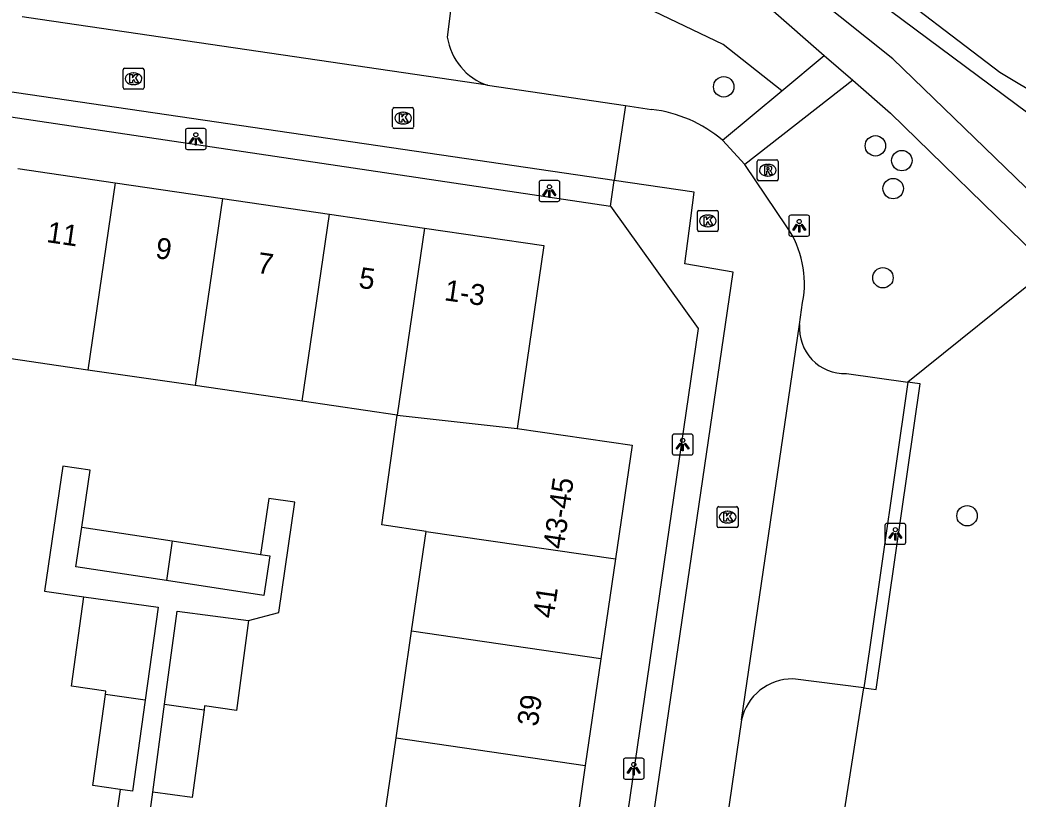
# Model space of a CAD drawing. Extents: x 161087 to 161922, y 382574 to 383873.
# Drawn here: x 161812.34 to 161860.09, y 383419.47 to 383456.75 of the extents above; entities that cross this region are included whole.
import ezdxf

# ---------------------------------------------------------------- set-up
doc = ezdxf.new("R2010")
doc.units = 0
for name, color, linetype in [('IMGEO_Boom', 7, 'Continuous'), ('IMGEO_Gemengd_bos', 7, 'Continuous'), ('IMGEO_Groenvoorziening', 7, 'Continuous'), ('IMGEO_Haag', 7, 'Continuous'), ('IMGEO_Kolk', 7, 'Continuous'), ('IMGEO_Lichtpunt', 7, 'Continuous'), ('IMGEO_Pand', 7, 'Continuous'), ('IMGEO_Pand_nummerreeks', 7, 'Continuous'), ('IMGEO_Parkeervlak_open', 7, 'Continuous'), ('IMGEO_Rijbaan_lokaal_open', 7, 'Continuous'), ('IMGEO_Rioolput', 7, 'Continuous'), ('IMGEO_Voetpad_halfverhard', 7, 'Continuous'), ('IMGEO_Voetpad_open', 7, 'Continuous'), ('IMGEO_Waterloop', 7, 'Continuous')]:
    doc.layers.add(name, color=color, linetype=linetype)

msp = doc.modelspace()

# ---------------------------------------------------------------- linework, layer by layer
at = {"layer": 'IMGEO_Boom'}
for centre in [(161846.008, 383453.549), (161853.265, 383450.723), (161854.531, 383450.017), (161854.117, 383448.678), (161853.625, 383444.411), (161857.652, 383433.024)]:
    msp.add_circle(centre, 0.489, dxfattribs=at)
at = {"layer": 'IMGEO_Gemengd_bos'}
for points in [[(161861.56, 383444.843), (161854.818, 383439.419)], [(161859.303, 383400.199), (161851.352, 383401.132), (161850.258, 383402.384), (161849.633, 383405.199), (161852.715, 383424.795)]]:
    msp.add_lwpolyline(points, dxfattribs=at)
at = {"layer": 'IMGEO_Groenvoorziening'}
for points in [[(161864.89, 383447.834), (161862.985, 383450.484), (161853.353, 383457.639), (161850.569, 383459.708), (161844.442, 383463.241), (161837.969, 383466.091), (161831.88, 383467.399), (161819.377, 383469.599), (161806.771, 383471.829), (161794.364, 383475.005)], [(161848.786, 383453.352), (161845.988, 383455.576), (161840.118, 383458.397), (161833.22, 383459.487)]]:
    msp.add_lwpolyline(points, dxfattribs=at)
at = {"layer": 'IMGEO_Haag'}
msp.add_lwpolyline([(161852.715, 383424.795), (161853.062, 383424.745), (161853.309, 383424.71), (161855.412, 383439.334), (161855.153, 383439.371), (161854.818, 383439.419)], dxfattribs=at)
at = {"layer": 'IMGEO_Kolk'}
for p, q in [((161817.27, 383453.507), (161817.27, 383454.359)), ((161817.345, 383454.433), (161818.197, 383454.433)), ((161817.758, 383454.213), (161817.783, 383454.213)), ((161818.271, 383454.359), (161818.271, 383453.507)), ((161817.781, 383453.653), (161817.756, 383453.653)), ((161818.197, 383453.433), (161817.345, 383453.433)), ((161830.168, 383451.625), (161830.168, 383452.477)), ((161830.243, 383452.551), (161831.095, 383452.551)), ((161830.656, 383452.331), (161830.681, 383452.331)), ((161831.169, 383452.477), (161831.169, 383451.625)), ((161830.679, 383451.771), (161830.654, 383451.771)), ((161831.095, 383451.551), (161830.243, 383451.551)), ((161844.747, 383446.706), (161844.747, 383447.558)), ((161844.822, 383447.632), (161845.674, 383447.632)), ((161845.748, 383447.558), (161845.748, 383446.706)), ((161845.235, 383447.412), (161845.26, 383447.412)), ((161845.674, 383446.632), (161844.822, 383446.632)), ((161845.258, 383446.852), (161845.233, 383446.852)), ((161845.695, 383432.533), (161845.695, 383433.385)), ((161845.77, 383433.459), (161846.622, 383433.459)), ((161846.183, 383433.239), (161846.208, 383433.239)), ((161846.696, 383433.385), (161846.696, 383432.533)), ((161846.206, 383432.679), (161846.181, 383432.679)), ((161846.622, 383432.459), (161845.77, 383432.459))]:
    msp.add_line(p, q, dxfattribs=at)
for points in [[(161817.27, 383453.507), (161817.27, 383454.359)], [(161817.345, 383454.433), (161818.197, 383454.433)], [(161817.591, 383454.133), (161817.714, 383454.133), (161817.714, 383453.982), (161817.844, 383454.133), (161818.008, 383454.133), (161817.862, 383453.982), (161818.015, 383453.733), (161817.863, 383453.733), (161817.778, 383453.897), (161817.714, 383453.83), (161817.714, 383453.733), (161817.591, 383453.733), (161817.591, 383454.133)], [(161818.271, 383454.359), (161818.271, 383453.507)], [(161818.197, 383453.433), (161817.345, 383453.433)], [(161830.168, 383451.625), (161830.168, 383452.477)], [(161830.243, 383452.551), (161831.095, 383452.551)], [(161830.489, 383452.251), (161830.612, 383452.251), (161830.612, 383452.1), (161830.742, 383452.251), (161830.906, 383452.251), (161830.76, 383452.1), (161830.913, 383451.851), (161830.761, 383451.851), (161830.676, 383452.015), (161830.612, 383451.948), (161830.612, 383451.851), (161830.489, 383451.851), (161830.489, 383452.251)], [(161831.169, 383452.477), (161831.169, 383451.625)], [(161831.095, 383451.551), (161830.243, 383451.551)], [(161844.747, 383446.706), (161844.747, 383447.558)], [(161844.822, 383447.632), (161845.674, 383447.632)], [(161845.748, 383447.558), (161845.748, 383446.706)], [(161845.068, 383447.332), (161845.191, 383447.332), (161845.191, 383447.181), (161845.321, 383447.332), (161845.485, 383447.332), (161845.339, 383447.181), (161845.492, 383446.932), (161845.34, 383446.932), (161845.255, 383447.096), (161845.191, 383447.029), (161845.191, 383446.932), (161845.068, 383446.932), (161845.068, 383447.332)], [(161845.674, 383446.632), (161844.822, 383446.632)], [(161845.695, 383432.533), (161845.695, 383433.385)], [(161845.77, 383433.459), (161846.622, 383433.459)], [(161846.016, 383433.159), (161846.139, 383433.159), (161846.139, 383433.008), (161846.269, 383433.159), (161846.433, 383433.159), (161846.287, 383433.008), (161846.44, 383432.759), (161846.288, 383432.759), (161846.203, 383432.923), (161846.139, 383432.856), (161846.139, 383432.759), (161846.016, 383432.759), (161846.016, 383433.159)], [(161846.696, 383433.385), (161846.696, 383432.533)], [(161846.622, 383432.459), (161845.77, 383432.459)]]:
    msp.add_lwpolyline(points, dxfattribs=at)
for centre, start, end in [((161817.347, 383454.357), 91.552, 178.448), ((161817.347, 383454.357), 91.552, 178.448), ((161818.195, 383454.357), 1.552, 88.448), ((161818.195, 383454.357), 1.552, 88.448), ((161817.347, 383453.509), 181.552, 268.448), ((161817.347, 383453.509), 181.552, 268.448), ((161818.195, 383453.509), 271.552, 358.448), ((161818.195, 383453.509), 271.552, 358.448), ((161830.245, 383452.475), 91.552, 178.448), ((161830.245, 383452.475), 91.552, 178.448), ((161831.093, 383452.475), 1.552, 88.448), ((161831.093, 383452.475), 1.552, 88.448), ((161830.245, 383451.627), 181.552, 268.448), ((161830.245, 383451.627), 181.552, 268.448), ((161831.093, 383451.627), 271.552, 358.448), ((161831.093, 383451.627), 271.552, 358.448), ((161844.824, 383447.556), 91.552, 178.448), ((161844.824, 383447.556), 91.552, 178.448), ((161845.672, 383447.556), 1.552, 88.448), ((161845.672, 383447.556), 1.552, 88.448), ((161844.824, 383446.708), 181.552, 268.448), ((161844.824, 383446.708), 181.552, 268.448), ((161845.672, 383446.708), 271.552, 358.448), ((161845.672, 383446.708), 271.552, 358.448), ((161845.772, 383433.383), 91.552, 178.448), ((161845.772, 383433.383), 91.552, 178.448), ((161846.62, 383433.383), 1.552, 88.448), ((161846.62, 383433.383), 1.552, 88.448), ((161845.772, 383432.535), 181.552, 268.448), ((161845.772, 383432.535), 181.552, 268.448), ((161846.62, 383432.535), 271.552, 358.448), ((161846.62, 383432.535), 271.552, 358.448)]:
    msp.add_arc(centre, 0.0765, start, end, dxfattribs=at)
for centre, major_axis, ratio, start_param, end_param in [((161817.757, 383453.933), (-0.387, 0.002), 0.722429, 4.712389, 7.853982), ((161817.782, 383453.933), (-0.39, 0.002), 0.717154, 1.570796, 4.712389), ((161830.655, 383452.051), (-0.387, 0.002), 0.722429, 4.712389, 7.853982), ((161830.68, 383452.051), (-0.39, 0.002), 0.717154, 1.570796, 4.712389), ((161845.234, 383447.132), (-0.387, 0.002), 0.722429, 4.712389, 7.853982), ((161845.259, 383447.132), (-0.39, 0.002), 0.717154, 1.570796, 4.712389), ((161846.182, 383432.959), (-0.387, 0.002), 0.722429, 4.712389, 7.853982), ((161846.207, 383432.959), (-0.39, 0.002), 0.717154, 1.570796, 4.712389)]:
    msp.add_ellipse(centre, major_axis=major_axis, ratio=ratio, start_param=start_param, end_param=end_param, dxfattribs=at)
at = {"layer": 'IMGEO_Lichtpunt'}
for p, q in [((161820.251, 383451.456), (161820.251, 383450.649)), ((161820.251, 383451.456), (161820.251, 383450.649)), ((161821.153, 383451.551), (161820.345, 383451.551)), ((161821.153, 383451.551), (161820.345, 383451.551)), ((161821.247, 383450.649), (161821.247, 383451.456)), ((161821.247, 383450.649), (161821.247, 383451.456)), ((161820.345, 383450.555), (161821.153, 383450.555)), ((161820.345, 383450.555), (161821.153, 383450.555)), ((161837.17, 383448.964), (161837.17, 383448.157)), ((161837.17, 383448.964), (161837.17, 383448.157)), ((161838.072, 383449.059), (161837.264, 383449.059)), ((161838.072, 383449.059), (161837.264, 383449.059)), ((161838.166, 383448.157), (161838.166, 383448.964)), ((161838.166, 383448.157), (161838.166, 383448.964)), ((161837.264, 383448.063), (161838.072, 383448.063)), ((161837.264, 383448.063), (161838.072, 383448.063)), ((161849.121, 383447.305), (161849.121, 383446.498)), ((161849.121, 383447.305), (161849.121, 383446.498)), ((161850.023, 383447.4), (161849.215, 383447.4)), ((161850.023, 383447.4), (161849.215, 383447.4)), ((161850.117, 383446.498), (161850.117, 383447.305)), ((161850.117, 383446.498), (161850.117, 383447.305)), ((161849.215, 383446.404), (161850.023, 383446.404)), ((161849.215, 383446.404), (161850.023, 383446.404)), ((161844.446, 383436.931), (161843.638, 383436.931)), ((161844.446, 383436.931), (161843.638, 383436.931)), ((161843.544, 383436.836), (161843.544, 383436.029)), ((161843.544, 383436.836), (161843.544, 383436.029)), ((161844.54, 383436.029), (161844.54, 383436.836)), ((161844.54, 383436.029), (161844.54, 383436.836)), ((161843.638, 383435.935), (161844.446, 383435.935)), ((161843.638, 383435.935), (161844.446, 383435.935)), ((161854.626, 383432.657), (161853.818, 383432.657)), ((161854.626, 383432.657), (161853.818, 383432.657)), ((161853.724, 383432.562), (161853.724, 383431.755)), ((161853.724, 383432.562), (161853.724, 383431.755)), ((161854.72, 383431.755), (161854.72, 383432.562)), ((161854.72, 383431.755), (161854.72, 383432.562)), ((161853.818, 383431.661), (161854.626, 383431.661)), ((161853.818, 383431.661), (161854.626, 383431.661)), ((161841.206, 383421.326), (161841.206, 383420.519)), ((161841.206, 383421.326), (161841.206, 383420.519)), ((161842.108, 383421.421), (161841.3, 383421.421)), ((161842.108, 383421.421), (161841.3, 383421.421)), ((161842.202, 383420.519), (161842.202, 383421.326)), ((161842.202, 383420.519), (161842.202, 383421.326)), ((161841.3, 383420.425), (161842.108, 383420.425)), ((161841.3, 383420.425), (161842.108, 383420.425))]:
    msp.add_line(p, q, dxfattribs=at)
for points in [[(161820.625, 383451.12), (161820.664, 383451.092), (161820.476, 383450.83), (161820.438, 383450.857), (161820.625, 383451.12)], [(161820.727, 383451.072), (161820.774, 383451.072), (161820.774, 383450.75), (161820.727, 383450.75), (161820.727, 383451.072)], [(161820.837, 383451.092), (161820.875, 383451.119), (161821.062, 383450.857), (161821.023, 383450.829), (161820.837, 383451.092)], [(161837.544, 383448.628), (161837.583, 383448.6), (161837.395, 383448.338), (161837.357, 383448.365), (161837.544, 383448.628)], [(161837.646, 383448.58), (161837.693, 383448.58), (161837.693, 383448.258), (161837.646, 383448.258), (161837.646, 383448.58)], [(161837.756, 383448.6), (161837.794, 383448.627), (161837.981, 383448.365), (161837.942, 383448.337), (161837.756, 383448.6)], [(161849.495, 383446.969), (161849.534, 383446.941), (161849.346, 383446.679), (161849.308, 383446.706), (161849.495, 383446.969)], [(161849.707, 383446.941), (161849.745, 383446.968), (161849.932, 383446.706), (161849.893, 383446.678), (161849.707, 383446.941)], [(161849.597, 383446.921), (161849.644, 383446.921), (161849.644, 383446.599), (161849.597, 383446.599), (161849.597, 383446.921)], [(161843.918, 383436.5), (161843.957, 383436.472), (161843.769, 383436.21), (161843.731, 383436.237), (161843.918, 383436.5)], [(161844.02, 383436.452), (161844.067, 383436.452), (161844.067, 383436.13), (161844.02, 383436.13), (161844.02, 383436.452)], [(161844.13, 383436.472), (161844.168, 383436.499), (161844.355, 383436.237), (161844.316, 383436.209), (161844.13, 383436.472)], [(161854.098, 383432.226), (161854.137, 383432.198), (161853.949, 383431.936), (161853.911, 383431.963), (161854.098, 383432.226)], [(161854.2, 383432.178), (161854.247, 383432.178), (161854.247, 383431.856), (161854.2, 383431.856), (161854.2, 383432.178)], [(161854.31, 383432.198), (161854.348, 383432.225), (161854.535, 383431.963), (161854.496, 383431.935), (161854.31, 383432.198)], [(161841.58, 383420.99), (161841.619, 383420.962), (161841.431, 383420.7), (161841.393, 383420.727), (161841.58, 383420.99)], [(161841.682, 383420.942), (161841.729, 383420.942), (161841.729, 383420.62), (161841.682, 383420.62), (161841.682, 383420.942)], [(161841.792, 383420.962), (161841.83, 383420.989), (161842.017, 383420.727), (161841.978, 383420.699), (161841.792, 383420.962)]]:
    msp.add_lwpolyline(points, dxfattribs=at)
for centre in [(161820.75, 383451.254), (161837.669, 383448.762), (161849.62, 383447.103), (161844.043, 383436.634), (161854.223, 383432.36), (161841.705, 383421.124)]:
    msp.add_circle(centre, 0.0994, dxfattribs=at)
for centre, start, end in [((161820.345, 383451.456), 90, 180), ((161820.345, 383451.456), 90, 180), ((161821.153, 383451.456), 0, 90), ((161821.153, 383451.456), 0, 90), ((161820.345, 383450.649), 180, 270), ((161820.345, 383450.649), 180, 270), ((161821.153, 383450.649), 270, 0), ((161821.153, 383450.649), 270, 360), ((161837.264, 383448.964), 90, 180), ((161837.264, 383448.964), 90, 180), ((161838.072, 383448.964), 0, 90), ((161838.072, 383448.964), 0, 90), ((161837.264, 383448.157), 180, 270), ((161837.264, 383448.157), 180, 270), ((161838.072, 383448.157), 270, 0), ((161838.072, 383448.157), 270, 360), ((161849.215, 383447.305), 90, 180), ((161849.215, 383447.305), 90, 180), ((161850.023, 383447.305), 0, 90), ((161850.023, 383447.305), 0, 90), ((161849.215, 383446.498), 180, 270), ((161849.215, 383446.498), 180, 270), ((161850.023, 383446.498), 270, 0), ((161850.023, 383446.498), 270, 360), ((161843.638, 383436.836), 90, 180), ((161843.638, 383436.836), 90, 180), ((161844.446, 383436.836), 0, 90), ((161844.446, 383436.836), 0, 90), ((161843.638, 383436.029), 180, 270), ((161843.638, 383436.029), 180, 270), ((161844.446, 383436.029), 270, 0), ((161844.446, 383436.029), 270, 360), ((161853.818, 383432.562), 90, 180), ((161853.818, 383432.562), 90, 180), ((161854.626, 383432.562), 0, 90), ((161854.626, 383432.562), 0, 90), ((161853.818, 383431.755), 180, 270), ((161853.818, 383431.755), 180, 270), ((161854.626, 383431.755), 270, 0), ((161854.626, 383431.755), 270, 360), ((161841.3, 383421.326), 90, 180), ((161841.3, 383421.326), 90, 180), ((161842.108, 383421.326), 0, 90), ((161842.108, 383421.326), 0, 90), ((161841.3, 383420.519), 180, 270), ((161841.3, 383420.519), 180, 270), ((161842.108, 383420.519), 270, 0), ((161842.108, 383420.519), 270, 360)]:
    msp.add_arc(centre, 0.0946, start, end, dxfattribs=at)
at = {"layer": 'IMGEO_Pand'}
for points in [[(161812.232, 383449.633), (161816.891, 383448.953)], [(161816.891, 383448.953), (161815.583, 383439.998)], [(161816.891, 383448.953), (161822.019, 383448.203)], [(161822.019, 383448.203), (161820.711, 383439.249)], [(161822.019, 383448.203), (161827.147, 383447.454)], [(161825.839, 383438.5), (161827.147, 383447.454)], [(161827.147, 383447.454), (161831.685, 383446.791)], [(161831.685, 383446.791), (161830.377, 383437.837)], [(161831.685, 383446.791), (161837.4, 383445.956), (161836.121, 383437.2)], [(161815.583, 383439.998), (161810.924, 383440.679)], [(161820.711, 383439.249), (161815.583, 383439.998)], [(161825.839, 383438.5), (161820.711, 383439.249)], [(161830.377, 383437.837), (161825.839, 383438.5)], [(161831.773, 383432.279), (161829.65, 383432.59), (161830.377, 383437.837)], [(161830.377, 383437.837), (161836.121, 383437.2)], [(161836.121, 383437.2), (161841.624, 383436.396), (161840.829, 383430.956)], [(161819.349, 383429.925), (161815.011, 383430.588), (161815.301, 383432.484)], [(161815.301, 383432.484), (161819.626, 383431.823)], [(161831.075, 383427.501), (161831.773, 383432.279)], [(161831.773, 383432.279), (161840.829, 383430.956)], [(161819.626, 383431.823), (161819.349, 383429.925)], [(161819.626, 383431.823), (161823.848, 383431.178)], [(161823.848, 383431.178), (161824.287, 383431.111), (161823.997, 383429.214), (161819.349, 383429.925)], [(161840.829, 383430.956), (161840.131, 383426.178)], [(161816.426, 383424.472), (161816.449, 383424.633), (161814.794, 383424.863), (161815.389, 383429.144)], [(161815.389, 383429.144), (161818.948, 383428.649), (161818.328, 383424.194)], [(161819.258, 383424.009), (161819.856, 383428.465), (161823.27, 383428.005)], [(161823.27, 383428.005), (161822.693, 383423.711), (161821.169, 383423.934), (161821.142, 383423.734)], [(161830.328, 383422.392), (161831.075, 383427.501)], [(161840.131, 383426.178), (161831.075, 383427.501)], [(161840.131, 383426.178), (161839.385, 383421.069)], [(161817.136, 383419.933), (161815.82, 383420.116), (161816.426, 383424.472)], [(161818.328, 383424.194), (161816.426, 383424.472)], [(161818.328, 383424.194), (161817.724, 383419.851), (161817.136, 383419.933)], [(161818.691, 383419.796), (161819.258, 383424.009)], [(161821.142, 383423.734), (161820.578, 383419.542), (161818.691, 383419.796)], [(161819.258, 383424.009), (161821.142, 383423.734)], [(161829.582, 383417.283), (161830.328, 383422.392)], [(161830.328, 383422.392), (161839.385, 383421.069)], [(161839.385, 383421.069), (161838.638, 383415.96)]]:
    msp.add_lwpolyline(points, dxfattribs=at)
at = {"layer": 'IMGEO_Parkeervlak_open'}
for points in [[(161833.22, 383459.487), (161832.784, 383455.923)], [(161851.875, 383439.823), (161854.818, 383439.419)], [(161854.818, 383439.419), (161852.979, 383426.633), (161852.715, 383424.795)], [(161852.715, 383424.795), (161849.315, 383425.216)]]:
    msp.add_lwpolyline(points, dxfattribs=at)
for centre, radius, start, end in [((161835.639, 383456.356), 2.888, 188.6177, 251.1842), ((161851.815, 383442.01), 2.187, 175.6091, 271.5734), ((161849.294, 383422.723), 2.493, 89.5117, 167.4024)]:
    msp.add_arc(centre, radius, start, end, dxfattribs=at)
at = {"layer": 'IMGEO_Rijbaan_lokaal_open'}
for points in [[(161840.774, 383449.067), (161764.534, 383460.262), (161764.644, 383461.683), (161762.081, 383462.117), (161761.907, 383464.848), (161760.357, 383464.717), (161759.783, 383472.364)], [(161834.708, 383453.622), (161812.761, 383456.843), (161812.44, 383456.891)], [(161834.708, 383453.622), (161841.301, 383452.653)], [(161841.301, 383452.653), (161840.774, 383449.067)], [(161841.301, 383452.653), (161842.558, 383452.468)], [(161847.011, 383449.834), (161845.956, 383450.988)], [(161849.026, 383446.855), (161847.011, 383449.834)], [(161840.853, 383406.365), (161846.453, 383444.673), (161844.144, 383445.08), (161844.431, 383447.258), (161844.596, 383448.506), (161840.774, 383449.067)], [(161849.634, 383442.177), (161849.783, 383443.23)], [(161846.861, 383423.267), (161849.634, 383442.177)], [(161846.861, 383423.267), (161844.328, 383405.866)]]:
    msp.add_lwpolyline(points, dxfattribs=at)
for centre, radius, start, end in [((161841.797, 383446.081), 6.432, 49.7203, 83.2086), ((161845.081, 383444.14), 4.789, 349.0494, 34.5415)]:
    msp.add_arc(centre, radius, start, end, dxfattribs=at)
at = {"layer": 'IMGEO_Rioolput'}
for p, q in [((161847.615, 383449.13), (161847.615, 383449.982)), ((161847.69, 383450.056), (161848.542, 383450.056)), ((161848.103, 383449.836), (161848.128, 383449.836)), ((161848.616, 383449.982), (161848.616, 383449.13)), ((161848.542, 383449.056), (161847.69, 383449.056)), ((161848.126, 383449.276), (161848.101, 383449.276))]:
    msp.add_line(p, q, dxfattribs=at)
for points in [[(161847.615, 383449.13), (161847.615, 383449.982)], [(161847.69, 383450.056), (161848.542, 383450.056)], [(161848.616, 383449.982), (161848.616, 383449.13)], [(161848.204, 383449.754), (161847.952, 383449.756), (161847.952, 383449.356)], [(161847.952, 383449.356), (161848.076, 383449.356), (161848.076, 383449.518), (161848.087, 383449.518)], [(161848.13, 383449.675), (161848.076, 383449.675), (161848.076, 383449.594)], [(161848.076, 383449.594), (161848.128, 383449.594)], [(161848.134, 383449.489), (161848.205, 383449.356), (161848.345, 383449.356), (161848.28, 383449.482)], [(161848.542, 383449.056), (161847.69, 383449.056)]]:
    msp.add_lwpolyline(points, dxfattribs=at)
for centre, radius, start, end in [((161847.692, 383449.98), 0.0765, 91.552, 178.448), ((161847.692, 383449.98), 0.0765, 91.552, 178.448), ((161848.54, 383449.98), 0.0765, 1.552, 88.448), ((161848.54, 383449.98), 0.0765, 1.552, 88.448), ((161848.086, 383449.465), 0.0533, 26.0293, 88.6989), ((161848.112, 383449.783), 0.19, 274.7715, 282.9687), ((161848.136, 383449.579), 0.0964, 77.0061, 93.1865), ((161848.15, 383449.636), 0.0378, 276.6634, 79.6772), ((161848.203, 383449.644), 0.109, 350.3612, 89.416), ((161848.201, 383449.644), 0.112, 277.5842, 350.9817), ((161848.185, 383449.429), 0.108, 29.5134, 73.7905), ((161847.692, 383449.132), 0.0765, 181.552, 268.448), ((161847.692, 383449.132), 0.0765, 181.552, 268.448), ((161848.54, 383449.132), 0.0765, 271.552, 358.448), ((161848.54, 383449.132), 0.0765, 271.552, 358.448)]:
    msp.add_arc(centre, radius, start, end, dxfattribs=at)
for centre, major_axis, ratio, start_param, end_param in [((161848.102, 383449.556), (-0.387, 0.002), 0.722429, 4.712389, 7.853982), ((161848.127, 383449.556), (-0.39, 0.002), 0.717154, 1.570796, 4.712389)]:
    msp.add_ellipse(centre, major_axis=major_axis, ratio=ratio, start_param=start_param, end_param=end_param, dxfattribs=at)
at = {"layer": 'IMGEO_Voetpad_halfverhard'}
for points in [[(161864.635, 383447.507), (161863.384, 383445.902), (161854.103, 383454.893), (161845.359, 383461.867)], [(161848.25, 383457.29), (161850.82, 383455.051)], [(161848.786, 383453.352), (161850.82, 383455.051)], [(161850.82, 383455.051), (161852.183, 383453.864)], [(161852.183, 383453.864), (161847.011, 383449.834)], [(161852.183, 383453.864), (161853.994, 383452.287), (161860.959, 383445.497), (161861.56, 383444.843)], [(161845.956, 383450.988), (161848.786, 383453.352)]]:
    msp.add_lwpolyline(points, dxfattribs=at)
at = {"layer": 'IMGEO_Voetpad_open'}
for points in [[(161800.851, 383451.287), (161803.962, 383453.289), (161840.592, 383447.83)], [(161840.592, 383447.83), (161840.774, 383449.067)], [(161840.592, 383447.83), (161844.786, 383441.978), (161838.61, 383399.631)], [(161815.301, 383432.484), (161815.7, 383435.212), (161814.387, 383435.404), (161813.512, 383429.418), (161815.389, 383429.144)], [(161823.27, 383428.005), (161824.718, 383428.395), (161825.488, 383433.668), (161824.238, 383433.85), (161823.848, 383431.178)], [(161817.136, 383419.933), (161816.956, 383418.691)], [(161818.518, 383418.51), (161818.691, 383419.796)]]:
    msp.add_lwpolyline(points, dxfattribs=at)
at = {"layer": 'IMGEO_Waterloop'}
msp.add_lwpolyline([(161796.079, 383477.97), (161796.287, 383477.853), (161796.705, 383478.564), (161800.361, 383477.324), (161808.177, 383473.474), (161812.603, 383472.455), (161819.067, 383471.542), (161827.217, 383470.453), (161832.662, 383469.469), (161839.372, 383468.205), (161845.643, 383464.781), (161851.451, 383460.456), (161852.976, 383459.022), (161859.224, 383454.252), (161861.32, 383452.982), (161863.269, 383451.581), (161863.55, 383451.944), (161867.589, 383448.853), (161867.168, 383448.291), (161870.675, 383445.264), (161871.553, 383443.871), (161871.975, 383442.688), (161872.08, 383441.927), (161872.098, 383441.744)], dxfattribs=at)

# ---------------------------------------------------------------- texts
at = {"layer": 'IMGEO_Pand_nummerreeks'}
for s, rotation, p in [('11', 351.6881, (161813.574, 383446.122)), ('9', 351.6881, (161818.78, 383445.361)), ('7', 351.6881, (161823.643, 383444.65)), ('5', 351.6881, (161828.506, 383443.94)), ('1-3', 351.6875, (161832.602, 383443.342)), ('43-45', 81.6857, (161838.346, 383431.392)), ('41', 81.6889, (161837.863, 383428.083)), ('39', 81.6889, (161837.107, 383422.911))]:
    msp.add_text(s, height=1, rotation=rotation, dxfattribs=at).set_placement(p)

doc.saveas('drawing.dxf')
